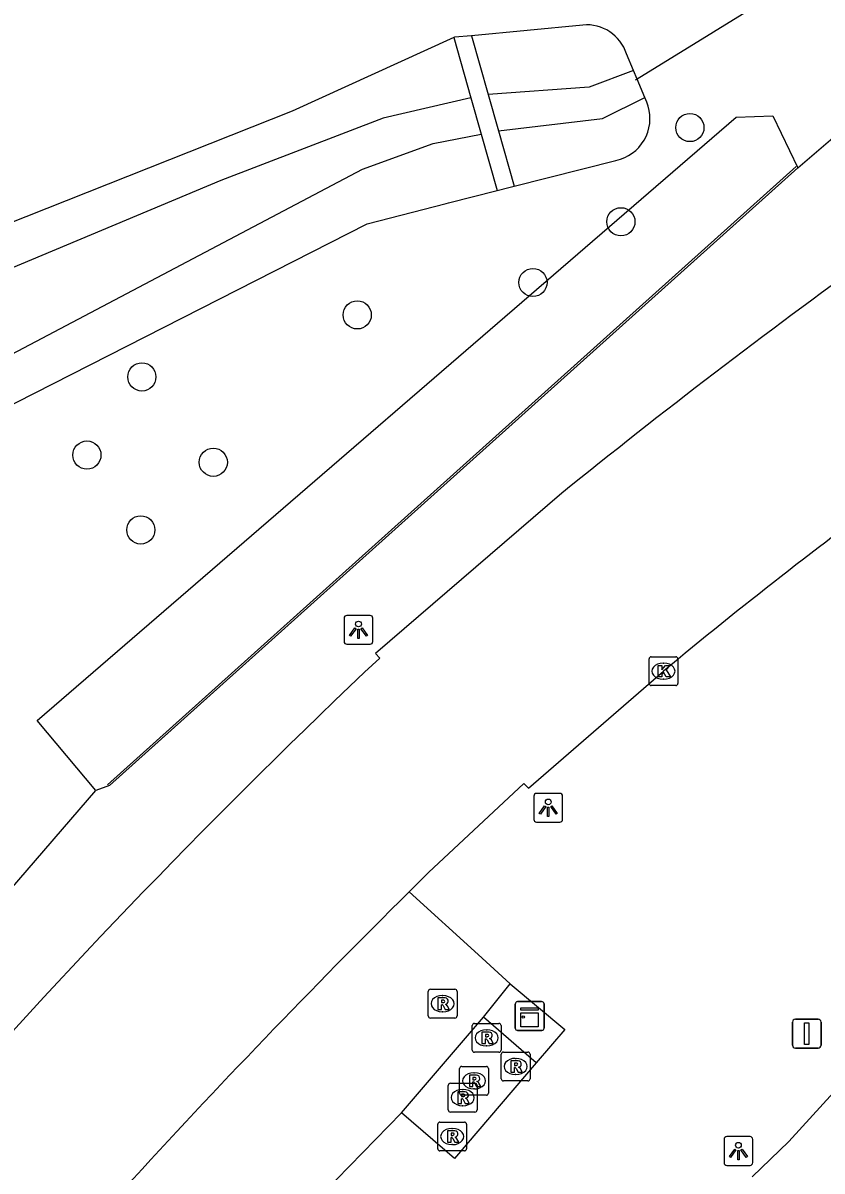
# Model space of a CAD drawing. Extents: x 156414 to 157775, y 382335 to 383765.
# Drawn here: x 157346.82 to 157374.56, y 382879.88 to 382919.7 of the extents above; entities that cross this region are included whole.
import ezdxf

# ---------------------------------------------------------------- set-up
doc = ezdxf.new("R2010")
doc.units = 0
for name, color, linetype in [('IMGEO_Berm_groen', 7, 'Continuous'), ('IMGEO_Boom', 7, 'Continuous'), ('IMGEO_Duiker', 7, 'Continuous'), ('IMGEO_Groenvoorziening', 7, 'Continuous'), ('IMGEO_Kast', 7, 'Continuous'), ('IMGEO_Kolk', 7, 'Continuous'), ('IMGEO_Lichtpunt', 7, 'Continuous'), ('IMGEO_Muur', 7, 'Continuous'), ('IMGEO_OVBaan_gesloten', 7, 'Continuous'), ('IMGEO_Rijbaan_regionaal_gesloten', 7, 'Continuous'), ('IMGEO_Rioolput', 7, 'Continuous'), ('IMGEO_Stuw', 7, 'Continuous'), ('IMGEO_Terreindeel_gesloten', 7, 'Continuous'), ('IMGEO_Verkeersbordpaal', 7, 'Continuous'), ('IMGEO_Voetpad_open', 7, 'Continuous'), ('IMGEO_Waterloop', 7, 'Continuous')]:
    doc.layers.add(name, color=color, linetype=linetype)

msp = doc.modelspace()

# ---------------------------------------------------------------- linework, layer by layer
at = {"layer": 'IMGEO_Berm_groen'}
for points in [[(157373.722, 382914.676), (157375.335, 382916.068)], [(157373.722, 382914.676), (157349.831, 382893.256), (157349.359, 382893.079)], [(157320.879, 382860.082), (157349.359, 382893.079)], [(157360.226, 382889.561), (157362.622, 382887.385), (157363.737, 382886.373)], [(157364.633, 382883.629), (157361.806, 382880.313), (157359.963, 382881.902)], [(157359.963, 382881.902), (157354.096, 382875.883), (157350.356, 382879.292)]]:
    msp.add_lwpolyline(points, dxfattribs=at)
at = {"layer": 'IMGEO_Boom'}
for centre in [(157369.97, 382916.072), (157367.575, 382912.804), (157364.525, 382910.698), (157358.426, 382909.574), (157350.951, 382907.423), (157349.044, 382904.712), (157353.431, 382904.462), (157350.915, 382902.115)]:
    msp.add_circle(centre, 0.489, dxfattribs=at)
at = {"layer": 'IMGEO_Duiker'}
msp.add_lwpolyline([(157393.613, 382937.195), (157390.62, 382931.603), (157377.438, 382923.485), (157375.934, 382922.559), (157368.135, 382917.756), (157368.067, 382917.714)], dxfattribs=at)
at = {"layer": 'IMGEO_Groenvoorziening'}
for points in [[(157366.253, 382919.628), (157362.388, 382919.258)], [(157361.783, 382919.193), (157356.164, 382916.637), (157329.827, 382906.204)], [(157368.009, 382918.055), (157367.769, 382918.626)], [(157368.472, 382916.956), (157368.407, 382917.111)], [(157349.359, 382893.079), (157347.316, 382895.509), (157371.577, 382916.436), (157372.852, 382916.484), (157373.722, 382914.676)], [(157363.876, 382914.04), (157367.399, 382914.933), (157367.563, 382914.975)], [(157316.868, 382868.708), (157338.837, 382902.187), (157339.131, 382902.612), (157339.527, 382902.948), (157358.765, 382912.735), (157361.514, 382913.441), (157361.596, 382913.462), (157363.281, 382913.89)]]:
    msp.add_lwpolyline(points, dxfattribs=at)
for centre, radius, start, end in [((157366.393, 382918.192), 1.443, 17.5051, 95.5695), ((157367.101, 382916.386), 1.485, 288.1291, 22.574)]:
    msp.add_arc(centre, radius, start, end, dxfattribs=at)
at = {"layer": 'IMGEO_Kast'}
for p, q in [((157363.909, 382884.829), (157363.909, 382885.67)), ((157363.909, 382885.67), (157363.909, 382884.829)), ((157363.984, 382885.754), (157364.825, 382885.754)), ((157364.825, 382885.754), (157363.984, 382885.754)), ((157364.909, 382885.679), (157364.909, 382884.838)), ((157364.909, 382884.838), (157364.909, 382885.679)), ((157364.834, 382884.754), (157363.993, 382884.754)), ((157363.993, 382884.754), (157364.834, 382884.754))]:
    msp.add_line(p, q, dxfattribs=at)
for points in [[(157364.104, 382885.544), (157364.704, 382885.544), (157364.704, 382885.459), (157364.104, 382885.459), (157364.104, 382885.544)], [(157364.104, 382885.369), (157364.704, 382885.369), (157364.704, 382884.88), (157364.104, 382884.88), (157364.104, 382885.369)]]:
    msp.add_lwpolyline(points, dxfattribs=at)
msp.add_circle((157364.188, 382885.218), 0.0377, dxfattribs=at)
for centre, start, end in [((157363.987, 382885.676), 92.4484, 184.2845), ((157363.987, 382885.676), 92.4484, 184.2845), ((157364.831, 382885.676), 2.4484, 94.2845), ((157364.831, 382885.676), 2.4484, 94.2845), ((157363.987, 382884.832), 182.4484, 274.2845), ((157363.987, 382884.832), 182.4484, 274.2845), ((157364.831, 382884.832), 272.4484, 4.2845), ((157364.831, 382884.832), 272.4484, 4.2845)]:
    msp.add_arc(centre, 0.0779, start, end, dxfattribs=at)
at = {"layer": 'IMGEO_Kolk'}
for p, q in [((157368.552, 382896.791), (157368.552, 382897.643)), ((157368.627, 382897.717), (157369.479, 382897.717)), ((157369.553, 382897.643), (157369.553, 382896.791)), ((157369.04, 382897.497), (157369.065, 382897.497)), ((157369.063, 382896.937), (157369.038, 382896.937)), ((157369.479, 382896.717), (157368.627, 382896.717))]:
    msp.add_line(p, q, dxfattribs=at)
for points in [[(157368.552, 382896.791), (157368.552, 382897.643)], [(157368.627, 382897.717), (157369.479, 382897.717)], [(157369.553, 382897.643), (157369.553, 382896.791)], [(157368.873, 382897.417), (157368.996, 382897.417), (157368.996, 382897.266), (157369.126, 382897.417), (157369.29, 382897.417), (157369.144, 382897.266), (157369.297, 382897.017), (157369.145, 382897.017), (157369.06, 382897.181), (157368.996, 382897.114), (157368.996, 382897.017), (157368.873, 382897.017), (157368.873, 382897.417)], [(157369.479, 382896.717), (157368.627, 382896.717)]]:
    msp.add_lwpolyline(points, dxfattribs=at)
for centre, start, end in [((157368.629, 382897.641), 91.552, 178.448), ((157368.629, 382897.641), 91.552, 178.448), ((157369.477, 382897.641), 1.552, 88.448), ((157369.477, 382897.641), 1.552, 88.448), ((157368.629, 382896.793), 181.552, 268.448), ((157368.629, 382896.793), 181.552, 268.448), ((157369.477, 382896.793), 271.552, 358.448), ((157369.477, 382896.793), 271.552, 358.448)]:
    msp.add_arc(centre, 0.0765, start, end, dxfattribs=at)
for centre, major_axis, ratio, start_param, end_param in [((157369.039, 382897.217), (-0.387, 0.002), 0.722429, 4.712389, 7.853982), ((157369.064, 382897.217), (-0.39, 0.002), 0.717154, 1.570796, 4.712389)]:
    msp.add_ellipse(centre, major_axis=major_axis, ratio=ratio, start_param=start_param, end_param=end_param, dxfattribs=at)
at = {"layer": 'IMGEO_Lichtpunt'}
for p, q in [((157358.872, 382899.149), (157358.064, 382899.149)), ((157358.872, 382899.149), (157358.064, 382899.149)), ((157357.97, 382899.054), (157357.97, 382898.247)), ((157357.97, 382899.054), (157357.97, 382898.247)), ((157358.966, 382898.247), (157358.966, 382899.054)), ((157358.966, 382898.247), (157358.966, 382899.054)), ((157358.064, 382898.153), (157358.872, 382898.153)), ((157358.064, 382898.153), (157358.872, 382898.153)), ((157364.556, 382892.882), (157364.556, 382892.075)), ((157364.556, 382892.882), (157364.556, 382892.075)), ((157365.458, 382892.977), (157364.65, 382892.977)), ((157365.458, 382892.977), (157364.65, 382892.977)), ((157365.552, 382892.075), (157365.552, 382892.882)), ((157365.552, 382892.075), (157365.552, 382892.882)), ((157364.65, 382891.981), (157365.458, 382891.981)), ((157364.65, 382891.981), (157365.458, 382891.981)), ((157371.155, 382880.975), (157371.155, 382880.168)), ((157371.155, 382880.975), (157371.155, 382880.168)), ((157372.057, 382881.07), (157371.249, 382881.07)), ((157372.057, 382881.07), (157371.249, 382881.07)), ((157372.151, 382880.168), (157372.151, 382880.975)), ((157372.151, 382880.168), (157372.151, 382880.975)), ((157371.249, 382880.074), (157372.057, 382880.074)), ((157371.249, 382880.074), (157372.057, 382880.074))]:
    msp.add_line(p, q, dxfattribs=at)
for points in [[(157358.344, 382898.718), (157358.383, 382898.69), (157358.195, 382898.428), (157358.157, 382898.455), (157358.344, 382898.718)], [(157358.446, 382898.67), (157358.493, 382898.67), (157358.493, 382898.348), (157358.446, 382898.348), (157358.446, 382898.67)], [(157358.556, 382898.69), (157358.594, 382898.717), (157358.781, 382898.455), (157358.742, 382898.427), (157358.556, 382898.69)], [(157364.93, 382892.546), (157364.969, 382892.518), (157364.781, 382892.256), (157364.743, 382892.283), (157364.93, 382892.546)], [(157365.032, 382892.498), (157365.079, 382892.498), (157365.079, 382892.176), (157365.032, 382892.176), (157365.032, 382892.498)], [(157365.142, 382892.518), (157365.18, 382892.545), (157365.367, 382892.283), (157365.328, 382892.255), (157365.142, 382892.518)], [(157371.529, 382880.639), (157371.568, 382880.611), (157371.38, 382880.349), (157371.342, 382880.376), (157371.529, 382880.639)], [(157371.631, 382880.591), (157371.678, 382880.591), (157371.678, 382880.269), (157371.631, 382880.269), (157371.631, 382880.591)], [(157371.741, 382880.611), (157371.779, 382880.638), (157371.966, 382880.376), (157371.927, 382880.348), (157371.741, 382880.611)]]:
    msp.add_lwpolyline(points, dxfattribs=at)
for centre in [(157358.469, 382898.852), (157365.055, 382892.68), (157371.654, 382880.773)]:
    msp.add_circle(centre, 0.0994, dxfattribs=at)
for centre, start, end in [((157358.064, 382899.054), 90, 180), ((157358.064, 382899.054), 90, 180), ((157358.872, 382899.054), 0, 90), ((157358.872, 382899.054), 0, 90), ((157358.064, 382898.247), 180, 270), ((157358.064, 382898.247), 180, 270), ((157358.872, 382898.247), 270, 0), ((157358.872, 382898.247), 270, 360), ((157364.65, 382892.882), 90, 180), ((157364.65, 382892.882), 90, 180), ((157365.458, 382892.882), 0, 90), ((157365.458, 382892.882), 0, 90), ((157364.65, 382892.075), 180, 270), ((157364.65, 382892.075), 180, 270), ((157365.458, 382892.075), 270, 0), ((157365.458, 382892.075), 270, 360), ((157371.249, 382880.975), 90, 180), ((157371.249, 382880.975), 90, 180), ((157372.057, 382880.975), 0, 90), ((157372.057, 382880.975), 0, 90), ((157371.249, 382880.168), 180, 270), ((157371.249, 382880.168), 180, 270), ((157372.057, 382880.168), 270, 0), ((157372.057, 382880.168), 270, 360)]:
    msp.add_arc(centre, 0.0946, start, end, dxfattribs=at)
at = {"layer": 'IMGEO_Muur'}
msp.add_lwpolyline([(157373.66, 382914.719), (157349.758, 382893.275)], dxfattribs=at)
at = {"layer": 'IMGEO_OVBaan_gesloten'}
for points in [[(157365.524, 382903.39), (157359.062, 382897.831), (157359.205, 382897.672)], [(157360.226, 382889.561), (157360.563, 382889.895), (157360.901, 382890.228), (157364.205, 382893.319), (157364.373, 382893.159), (157369.053, 382897.217)]]:
    msp.add_lwpolyline(points, dxfattribs=at)
for centre, radius, start, end in [((157523.703, 382707.498), 251.782, 125.85115, 128.92026), ((157484.33, 382758.001), 180.748, 126.30701, 129.6263), ((157527.185, 382719.591), 244.806, 133.32794, 138.72246), ((157564.577, 382683.272), 290.369, 134.72963, 137.54039)]:
    msp.add_arc(centre, radius, start, end, dxfattribs=at)
at = {"layer": 'IMGEO_Rijbaan_regionaal_gesloten'}
msp.add_lwpolyline([(157372.134, 382879.681), (157373.405, 382880.899), (157404.172, 382914.64), (157408.942, 382919.912)], dxfattribs=at)
at = {"layer": 'IMGEO_Rioolput'}
for p, q in [((157360.888, 382885.257), (157360.888, 382886.109)), ((157360.963, 382886.183), (157361.815, 382886.183)), ((157361.889, 382886.109), (157361.889, 382885.257)), ((157361.376, 382885.963), (157361.401, 382885.963)), ((157361.815, 382885.183), (157360.963, 382885.183)), ((157361.399, 382885.403), (157361.374, 382885.403)), ((157362.417, 382884.073), (157362.417, 382884.925)), ((157362.492, 382884.999), (157363.344, 382884.999)), ((157363.418, 382884.925), (157363.418, 382884.073)), ((157362.905, 382884.779), (157362.93, 382884.779)), ((157363.344, 382883.999), (157362.492, 382883.999)), ((157362.928, 382884.219), (157362.903, 382884.219)), ((157363.499, 382884.005), (157364.351, 382884.005)), ((157363.424, 382883.079), (157363.424, 382883.931)), ((157363.912, 382883.785), (157363.937, 382883.785)), ((157364.425, 382883.931), (157364.425, 382883.079)), ((157361.98, 382882.579), (157361.98, 382883.431)), ((157362.055, 382883.505), (157362.907, 382883.505)), ((157362.468, 382883.285), (157362.493, 382883.285)), ((157362.981, 382883.431), (157362.981, 382882.579)), ((157363.935, 382883.225), (157363.91, 382883.225)), ((157361.585, 382881.998), (157361.585, 382882.85)), ((157361.66, 382882.924), (157362.512, 382882.924)), ((157362.586, 382882.85), (157362.586, 382881.998)), ((157364.351, 382883.005), (157363.499, 382883.005)), ((157362.907, 382882.505), (157362.055, 382882.505)), ((157362.073, 382882.704), (157362.098, 382882.704)), ((157362.491, 382882.725), (157362.466, 382882.725)), ((157362.096, 382882.144), (157362.071, 382882.144)), ((157362.512, 382881.924), (157361.66, 382881.924)), ((157361.221, 382880.648), (157361.221, 382881.5)), ((157361.296, 382881.574), (157362.148, 382881.574)), ((157361.709, 382881.354), (157361.734, 382881.354)), ((157362.222, 382881.5), (157362.222, 382880.648)), ((157362.148, 382880.574), (157361.296, 382880.574)), ((157361.732, 382880.794), (157361.707, 382880.794))]:
    msp.add_line(p, q, dxfattribs=at)
for points in [[(157360.888, 382885.257), (157360.888, 382886.109)], [(157360.963, 382886.183), (157361.815, 382886.183)], [(157361.889, 382886.109), (157361.889, 382885.257)], [(157361.477, 382885.881), (157361.225, 382885.883), (157361.225, 382885.483)], [(157361.225, 382885.483), (157361.349, 382885.483), (157361.349, 382885.645), (157361.36, 382885.645)], [(157361.403, 382885.802), (157361.349, 382885.802), (157361.349, 382885.721)], [(157361.349, 382885.721), (157361.401, 382885.721)], [(157361.407, 382885.616), (157361.478, 382885.483), (157361.618, 382885.483), (157361.553, 382885.609)], [(157361.815, 382885.183), (157360.963, 382885.183)], [(157362.417, 382884.073), (157362.417, 382884.925)], [(157362.492, 382884.999), (157363.344, 382884.999)], [(157363.418, 382884.925), (157363.418, 382884.073)], [(157363.006, 382884.697), (157362.754, 382884.699), (157362.754, 382884.299)], [(157362.754, 382884.299), (157362.878, 382884.299), (157362.878, 382884.461), (157362.889, 382884.461)], [(157362.932, 382884.618), (157362.878, 382884.618), (157362.878, 382884.537)], [(157362.878, 382884.537), (157362.93, 382884.537)], [(157362.936, 382884.432), (157363.007, 382884.299), (157363.147, 382884.299), (157363.082, 382884.425)], [(157363.344, 382883.999), (157362.492, 382883.999)], [(157363.499, 382884.005), (157364.351, 382884.005)], [(157363.424, 382883.079), (157363.424, 382883.931)], [(157364.013, 382883.703), (157363.761, 382883.705), (157363.761, 382883.305)], [(157363.939, 382883.624), (157363.885, 382883.624), (157363.885, 382883.543)], [(157364.425, 382883.931), (157364.425, 382883.079)], [(157361.98, 382882.579), (157361.98, 382883.431)], [(157362.055, 382883.505), (157362.907, 382883.505)], [(157362.569, 382883.203), (157362.317, 382883.205), (157362.317, 382882.805)], [(157362.981, 382883.431), (157362.981, 382882.579)], [(157363.761, 382883.305), (157363.885, 382883.305), (157363.885, 382883.467), (157363.896, 382883.467)], [(157363.885, 382883.543), (157363.937, 382883.543)], [(157363.943, 382883.438), (157364.014, 382883.305), (157364.154, 382883.305), (157364.089, 382883.431)], [(157361.585, 382881.998), (157361.585, 382882.85)], [(157361.66, 382882.924), (157362.512, 382882.924)], [(157362.317, 382882.805), (157362.441, 382882.805), (157362.441, 382882.967), (157362.452, 382882.967)], [(157362.495, 382883.124), (157362.441, 382883.124), (157362.441, 382883.043)], [(157362.441, 382883.043), (157362.493, 382883.043)], [(157362.499, 382882.938), (157362.57, 382882.805), (157362.71, 382882.805), (157362.645, 382882.931)], [(157362.586, 382882.85), (157362.586, 382881.998)], [(157364.351, 382883.005), (157363.499, 382883.005)], [(157362.174, 382882.622), (157361.922, 382882.624), (157361.922, 382882.224)], [(157362.1, 382882.543), (157362.046, 382882.543), (157362.046, 382882.462)], [(157362.046, 382882.462), (157362.098, 382882.462)], [(157362.907, 382882.505), (157362.055, 382882.505)], [(157361.922, 382882.224), (157362.046, 382882.224), (157362.046, 382882.386), (157362.057, 382882.386)], [(157362.104, 382882.357), (157362.175, 382882.224), (157362.315, 382882.224), (157362.25, 382882.35)], [(157362.512, 382881.924), (157361.66, 382881.924)], [(157361.221, 382880.648), (157361.221, 382881.5)], [(157361.296, 382881.574), (157362.148, 382881.574)], [(157361.81, 382881.272), (157361.558, 382881.274), (157361.558, 382880.874)], [(157362.222, 382881.5), (157362.222, 382880.648)], [(157361.558, 382880.874), (157361.682, 382880.874), (157361.682, 382881.036), (157361.693, 382881.036)], [(157361.736, 382881.193), (157361.682, 382881.193), (157361.682, 382881.112)], [(157361.682, 382881.112), (157361.734, 382881.112)], [(157361.74, 382881.007), (157361.811, 382880.874), (157361.951, 382880.874), (157361.886, 382881)], [(157362.148, 382880.574), (157361.296, 382880.574)]]:
    msp.add_lwpolyline(points, dxfattribs=at)
for centre, radius, start, end in [((157360.965, 382886.107), 0.0765, 91.552, 178.448), ((157360.965, 382886.107), 0.0765, 91.552, 178.448), ((157361.813, 382886.107), 0.0765, 1.552, 88.448), ((157361.813, 382886.107), 0.0765, 1.552, 88.448), ((157361.359, 382885.592), 0.0533, 26.0293, 88.6989), ((157361.385, 382885.91), 0.19, 274.7715, 282.9687), ((157361.409, 382885.706), 0.0964, 77.0061, 93.1865), ((157361.423, 382885.763), 0.0378, 276.6634, 79.6772), ((157361.476, 382885.771), 0.109, 350.3612, 89.416), ((157361.474, 382885.771), 0.112, 277.5842, 350.9817), ((157361.458, 382885.556), 0.108, 29.5134, 73.7905), ((157360.965, 382885.259), 0.0765, 181.552, 268.448), ((157360.965, 382885.259), 0.0765, 181.552, 268.448), ((157361.813, 382885.259), 0.0765, 271.552, 358.448), ((157361.813, 382885.259), 0.0765, 271.552, 358.448), ((157362.494, 382884.923), 0.0765, 91.552, 178.448), ((157362.494, 382884.923), 0.0765, 91.552, 178.448), ((157363.342, 382884.923), 0.0765, 1.552, 88.448), ((157363.342, 382884.923), 0.0765, 1.552, 88.448), ((157362.888, 382884.408), 0.0533, 26.0293, 88.6989), ((157362.914, 382884.726), 0.19, 274.7715, 282.9687), ((157362.938, 382884.522), 0.0964, 77.0061, 93.1865), ((157362.952, 382884.579), 0.0378, 276.6634, 79.6772), ((157363.005, 382884.587), 0.109, 350.3612, 89.416), ((157363.003, 382884.587), 0.112, 277.5842, 350.9817), ((157362.987, 382884.372), 0.108, 29.5134, 73.7905), ((157362.494, 382884.075), 0.0765, 181.552, 268.448), ((157362.494, 382884.075), 0.0765, 181.552, 268.448), ((157363.342, 382884.075), 0.0765, 271.552, 358.448), ((157363.342, 382884.075), 0.0765, 271.552, 358.448), ((157363.501, 382883.929), 0.0765, 91.552, 178.448), ((157363.501, 382883.929), 0.0765, 91.552, 178.448), ((157364.349, 382883.929), 0.0765, 1.552, 88.448), ((157364.349, 382883.929), 0.0765, 1.552, 88.448), ((157363.945, 382883.528), 0.0964, 77.0061, 93.1865), ((157363.959, 382883.585), 0.0378, 276.6634, 79.6772), ((157364.012, 382883.593), 0.109, 350.3612, 89.416), ((157362.057, 382883.429), 0.0765, 91.552, 178.448), ((157362.057, 382883.429), 0.0765, 91.552, 178.448), ((157362.568, 382883.093), 0.109, 350.3612, 89.416), ((157362.905, 382883.429), 0.0765, 1.552, 88.448), ((157362.905, 382883.429), 0.0765, 1.552, 88.448), ((157363.895, 382883.414), 0.0533, 26.0293, 88.6989), ((157363.921, 382883.732), 0.19, 274.7715, 282.9687), ((157364.01, 382883.593), 0.112, 277.5842, 350.9817), ((157363.994, 382883.378), 0.108, 29.5134, 73.7905), ((157361.662, 382882.848), 0.0765, 91.552, 178.448), ((157361.662, 382882.848), 0.0765, 91.552, 178.448), ((157362.451, 382882.914), 0.0533, 26.0293, 88.6989), ((157362.477, 382883.232), 0.19, 274.7715, 282.9687), ((157362.501, 382883.028), 0.0964, 77.0061, 93.1865), ((157362.51, 382882.848), 0.0765, 1.552, 88.448), ((157362.51, 382882.848), 0.0765, 1.552, 88.448), ((157362.515, 382883.085), 0.0378, 276.6634, 79.6772), ((157362.566, 382883.093), 0.112, 277.5842, 350.9817), ((157362.55, 382882.878), 0.108, 29.5134, 73.7905), ((157363.501, 382883.081), 0.0765, 181.552, 268.448), ((157363.501, 382883.081), 0.0765, 181.552, 268.448), ((157364.349, 382883.081), 0.0765, 271.552, 358.448), ((157364.349, 382883.081), 0.0765, 271.552, 358.448), ((157362.057, 382882.581), 0.0765, 181.552, 268.448), ((157362.057, 382882.581), 0.0765, 181.552, 268.448), ((157362.082, 382882.651), 0.19, 274.7715, 282.9687), ((157362.106, 382882.447), 0.0964, 77.0061, 93.1865), ((157362.12, 382882.504), 0.0378, 276.6634, 79.6772), ((157362.173, 382882.512), 0.109, 350.3612, 89.416), ((157362.171, 382882.512), 0.112, 277.5842, 350.9817), ((157362.155, 382882.297), 0.108, 29.5134, 73.7905), ((157362.905, 382882.581), 0.0765, 271.552, 358.448), ((157362.905, 382882.581), 0.0765, 271.552, 358.448), ((157361.662, 382882), 0.0765, 181.552, 268.448), ((157361.662, 382882), 0.0765, 181.552, 268.448), ((157362.056, 382882.333), 0.0533, 26.0293, 88.6989), ((157362.51, 382882), 0.0765, 271.552, 358.448), ((157362.51, 382882), 0.0765, 271.552, 358.448), ((157361.298, 382881.498), 0.0765, 91.552, 178.448), ((157361.298, 382881.498), 0.0765, 91.552, 178.448), ((157361.809, 382881.162), 0.109, 350.3612, 89.416), ((157362.146, 382881.498), 0.0765, 1.552, 88.448), ((157362.146, 382881.498), 0.0765, 1.552, 88.448), ((157361.692, 382880.983), 0.0533, 26.0293, 88.6989), ((157361.718, 382881.301), 0.19, 274.7715, 282.9687), ((157361.742, 382881.097), 0.0964, 77.0061, 93.1865), ((157361.756, 382881.154), 0.0378, 276.6634, 79.6772), ((157361.807, 382881.162), 0.112, 277.5842, 350.9817), ((157361.791, 382880.947), 0.108, 29.5134, 73.7905), ((157361.298, 382880.65), 0.0765, 181.552, 268.448), ((157361.298, 382880.65), 0.0765, 181.552, 268.448), ((157362.146, 382880.65), 0.0765, 271.552, 358.448), ((157362.146, 382880.65), 0.0765, 271.552, 358.448)]:
    msp.add_arc(centre, radius, start, end, dxfattribs=at)
for centre, major_axis, ratio, start_param, end_param in [((157361.375, 382885.683), (-0.387, 0.002), 0.722429, 4.712389, 7.853982), ((157361.4, 382885.683), (-0.39, 0.002), 0.717154, 1.570796, 4.712389), ((157362.904, 382884.499), (-0.387, 0.002), 0.722429, 4.712389, 7.853982), ((157362.929, 382884.499), (-0.39, 0.002), 0.717154, 1.570796, 4.712389), ((157363.911, 382883.505), (-0.387, 0.002), 0.722429, 4.712389, 7.853982), ((157363.936, 382883.505), (-0.39, 0.002), 0.717154, 1.570796, 4.712389), ((157362.467, 382883.005), (-0.387, 0.002), 0.722429, 4.712389, 7.853982), ((157362.492, 382883.005), (-0.39, 0.002), 0.717154, 1.570796, 4.712389), ((157362.072, 382882.424), (-0.387, 0.002), 0.722429, 4.712389, 7.853982), ((157362.097, 382882.424), (-0.39, 0.002), 0.717154, 1.570796, 4.712389), ((157361.708, 382881.074), (-0.387, 0.002), 0.722429, 4.712389, 7.853982), ((157361.733, 382881.074), (-0.39, 0.002), 0.717154, 1.570796, 4.712389)]:
    msp.add_ellipse(centre, major_axis=major_axis, ratio=ratio, start_param=start_param, end_param=end_param, dxfattribs=at)
at = {"layer": 'IMGEO_Stuw'}
for points in [[(157362.388, 382919.258), (157361.803, 382919.202), (157361.783, 382919.193)], [(157361.783, 382919.193), (157362.373, 382917.103)], [(157362.388, 382919.258), (157362.971, 382917.213)], [(157362.373, 382917.103), (157362.73, 382915.841)], [(157362.971, 382917.213), (157363.329, 382915.958)], [(157363.329, 382915.958), (157363.876, 382914.04)], [(157362.73, 382915.841), (157363.281, 382913.89)], [(157363.281, 382913.89), (157363.685, 382913.992), (157363.876, 382914.04)]]:
    msp.add_lwpolyline(points, dxfattribs=at)
at = {"layer": 'IMGEO_Terreindeel_gesloten'}
msp.add_lwpolyline([(157359.963, 382881.902), (157362.812, 382885.209)], dxfattribs=at)
at = {"layer": 'IMGEO_Verkeersbordpaal'}
for p, q in [((157373.531, 382884.244), (157373.531, 382885.044)), ((157373.531, 382885.044), (157373.531, 382884.244)), ((157373.631, 382885.144), (157374.421, 382885.144)), ((157374.421, 382885.144), (157373.631, 382885.144)), ((157374.521, 382885.044), (157374.521, 382884.244)), ((157374.521, 382884.244), (157374.521, 382885.044)), ((157374.421, 382884.144), (157373.631, 382884.144)), ((157373.631, 382884.144), (157374.421, 382884.144))]:
    msp.add_line(p, q, dxfattribs=at)
msp.add_lwpolyline([(157373.951, 382885.019), (157374.101, 382885.019), (157374.101, 382884.269), (157373.951, 382884.269), (157373.951, 382885.019)], dxfattribs=at)
for centre, start, end in [((157373.631, 382885.044), 90, 180), ((157373.631, 382885.044), 90, 180), ((157374.421, 382885.044), 0, 90), ((157374.421, 382885.044), 360, 90), ((157373.631, 382884.244), 180, 270), ((157373.631, 382884.244), 180, 270), ((157374.421, 382884.244), 270, 0), ((157374.421, 382884.244), 270, 0)]:
    msp.add_arc(centre, 0.1, start, end, dxfattribs=at)
at = {"layer": 'IMGEO_Voetpad_open'}
for points in [[(157362.812, 382885.209), (157363.737, 382886.373)], [(157363.737, 382886.373), (157365.635, 382884.786), (157364.633, 382883.629)], [(157364.633, 382883.629), (157362.812, 382885.209)]]:
    msp.add_lwpolyline(points, dxfattribs=at)
at = {"layer": 'IMGEO_Waterloop'}
for points in [[(157368.009, 382918.055), (157366.474, 382917.476), (157362.971, 382917.213)], [(157368.407, 382917.111), (157368.135, 382917.756), (157368.009, 382918.055)], [(157362.373, 382917.103), (157359.326, 382916.394), (157353.697, 382914.238), (157329.332, 382904.042), (157328.668, 382903.821), (157327.895, 382903.411), (157327.565, 382903.098), (157327.167, 382902.546), (157326.819, 382901.932), (157314.312, 382869.57), (157313.942, 382868.867), (157313.206, 382868.212), (157295.616, 382853.868), (157296.134, 382853.285), (157296.595, 382852.668), (157315.123, 382868.225), (157315.611, 382868.742), (157317.316, 382871.383), (157337.404, 382902.665), (157338.101, 382903.819), (157338.664, 382904.124), (157358.603, 382914.631), (157361.066, 382915.514), (157362.73, 382915.841)], [(157363.329, 382915.958), (157366.94, 382916.391), (157368.407, 382917.111)]]:
    msp.add_lwpolyline(points, dxfattribs=at)

doc.saveas('drawing.dxf')
